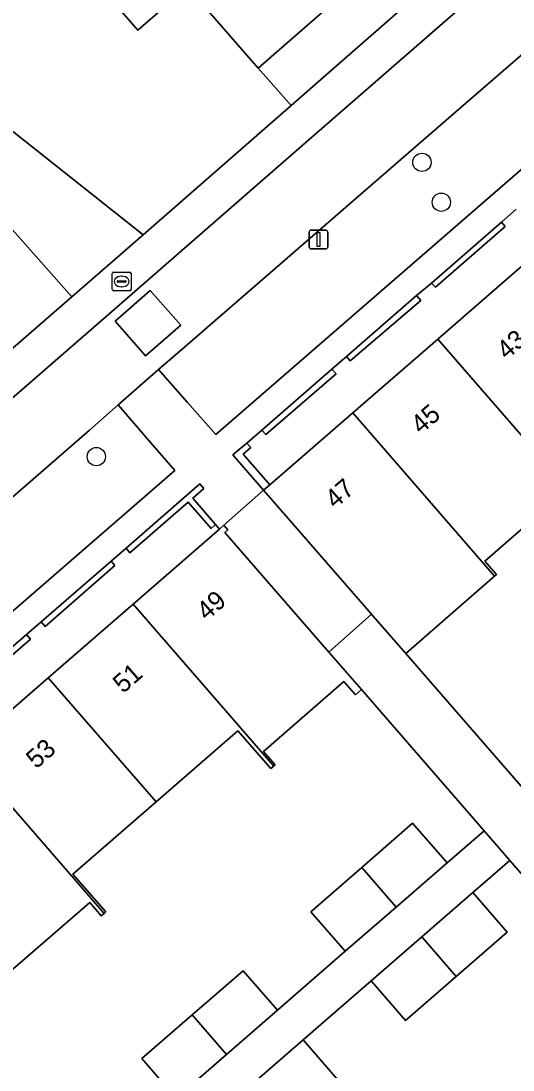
# Model space of a CAD drawing. Extents: x 155887 to 156869, y 383880 to 384678.
# Drawn here: x 156627.1 to 156653.4, y 384200.8 to 384256.8 of the extents above; entities that cross this region are included whole.
import ezdxf

# ---------------------------------------------------------------- set-up
doc = ezdxf.new("R2010")
doc.units = 0
for name, color, linetype in [('IMGEO_Boom', 7, 'Continuous'), ('IMGEO_Erf', 7, 'Continuous'), ('IMGEO_Lichtmast', 7, 'Continuous'), ('IMGEO_Muur', 7, 'Continuous'), ('IMGEO_Pand', 7, 'Continuous'), ('IMGEO_Pand_nummerreeks', 7, 'Continuous'), ('IMGEO_Pand_overbouw', 7, 'Continuous'), ('IMGEO_Parkeervlak_open', 7, 'Continuous'), ('IMGEO_Rijbaan_lokaal_gesloten', 7, 'Continuous'), ('IMGEO_Rijbaan_lokaal_open', 7, 'Continuous'), ('IMGEO_Rioolput', 7, 'Continuous'), ('IMGEO_Voetpad_open', 7, 'Continuous')]:
    doc.layers.add(name, color=color, linetype=linetype)

msp = doc.modelspace()

# ---------------------------------------------------------------- linework, layer by layer
at = {"layer": 'IMGEO_Boom'}
for centre in [(156648.519, 384249.259), (156649.556, 384247.129), (156631.132, 384233.54)]:
    msp.add_circle(centre, 0.489, dxfattribs=at)
at = {"layer": 'IMGEO_Erf'}
for points in [[(156627.861, 384262.653), (156621.004, 384256.716), (156624.668, 384252.495), (156633.64, 384245.388), (156641.538, 384252.301), (156650.068, 384259.777)], [(156646.847, 384260.469), (156639.778, 384254.29), (156636.01, 384258.629), (156633.356, 384256.325), (156631.007, 384259.03)], [(156653.551, 384246.761), (156652.762, 384246.068), (156652.973, 384245.841), (156649.237, 384242.588), (156649.035, 384242.807), (156648.222, 384242.138), (156648.457, 384241.888), (156644.693, 384238.657), (156644.487, 384238.89), (156643.703, 384238.204), (156643.934, 384237.956), (156640.178, 384234.72), (156639.964, 384234.949), (156639.173, 384234.259), (156639.38, 384234.031), (156638.971, 384233.678), (156640.397, 384232.034), (156644.83, 384235.882), (156649.367, 384239.821), (156653.889, 384243.746)], [(156608.323, 384223.388), (156629.825, 384242.077), (156626.24, 384246.119)], [(156656.167, 384231.687), (156651.88, 384227.951), (156652.496, 384227.243), (156652.4, 384227.159), (156652.262, 384227.038), (156647.654, 384223.021), (156654.157, 384215.535)], [(156624.037, 384217.793), (156628.566, 384221.728), (156633.095, 384225.663), (156637.706, 384229.67), (156637.501, 384229.908), (156637.267, 384229.705), (156636.036, 384231.105), (156632.917, 384228.397), (156632.72, 384228.645), (156631.931, 384227.952), (156632.126, 384227.718), (156628.395, 384224.46), (156628.181, 384224.706), (156627.401, 384224.032), (156627.618, 384223.791), (156623.855, 384220.529)], [(156635.4, 384199.268), (156633.563, 384201.381), (156636.251, 384203.718), (156638.967, 384206.078), (156640.804, 384203.965), (156644.426, 384207.114), (156642.589, 384209.228), (156645.308, 384211.591), (156648.023, 384213.951), (156649.86, 384211.838), (156651.84, 384213.557), (156645.299, 384221.092), (156644.974, 384220.809), (156644.358, 384221.518), (156640.064, 384217.787), (156640.68, 384217.077), (156640.604, 384217.011), (156640.445, 384216.874), (156638.688, 384218.894), (156634.32, 384215.098), (156629.877, 384211.237), (156631.633, 384209.216), (156631.546, 384209.14), (156631.398, 384209.012), (156630.781, 384209.72), (156626.408, 384205.92)], [(156655.795, 384199.686), (156660.088, 384203.414), (156659.473, 384204.123), (156659.791, 384204.399), (156653.217, 384211.97), (156651.237, 384210.251), (156653.074, 384208.138), (156650.355, 384205.775), (156647.64, 384203.415), (156645.803, 384205.528), (156642.18, 384202.379), (156644.017, 384200.266)]]:
    msp.add_lwpolyline(points, dxfattribs=at)
at = {"layer": 'IMGEO_Lichtmast'}
for p, q in [((156642.598, 384245.637), (156643.388, 384245.637)), ((156643.388, 384245.637), (156642.598, 384245.637)), ((156642.498, 384244.737), (156642.498, 384245.537)), ((156642.498, 384245.537), (156642.498, 384244.737)), ((156643.488, 384245.537), (156643.488, 384244.737)), ((156643.488, 384244.737), (156643.488, 384245.537)), ((156643.388, 384244.637), (156642.598, 384244.637)), ((156642.598, 384244.637), (156643.388, 384244.637))]:
    msp.add_line(p, q, dxfattribs=at)
msp.add_lwpolyline([(156642.918, 384245.512), (156643.068, 384245.512), (156643.068, 384244.762), (156642.918, 384244.762), (156642.918, 384245.512)], dxfattribs=at)
for centre, start, end in [((156642.598, 384245.537), 90, 180), ((156642.598, 384245.537), 90, 180), ((156643.388, 384245.537), 0, 90), ((156643.388, 384245.537), 360, 90), ((156642.598, 384244.737), 180, 270), ((156642.598, 384244.737), 180, 270), ((156643.388, 384244.737), 270, 0), ((156643.388, 384244.737), 270, 0)]:
    msp.add_arc(centre, 0.1, start, end, dxfattribs=at)
at = {"layer": 'IMGEO_Muur'}
for points in [[(156633.64, 384245.388), (156624.668, 384252.495), (156621.004, 384256.716)], [(156639.778, 384254.29), (156641.538, 384252.301)], [(156641.538, 384252.301), (156633.64, 384245.388)]]:
    msp.add_lwpolyline(points, dxfattribs=at)
for points in [[(156649.035, 384242.807), (156649.237, 384242.588), (156652.973, 384245.841), (156652.762, 384246.068)], [(156644.487, 384238.89), (156644.693, 384238.657), (156648.457, 384241.888), (156648.222, 384242.138)], [(156639.964, 384234.949), (156640.178, 384234.72), (156643.934, 384237.956), (156643.703, 384238.204)], [(156638.971, 384233.678), (156639.38, 384234.031), (156639.173, 384234.259), (156638.761, 384233.92), (156638.43, 384233.627), (156640.066, 384231.747), (156640.397, 384232.034)], [(156632.72, 384228.645), (156632.917, 384228.397), (156636.036, 384231.105), (156637.267, 384229.705), (156637.501, 384229.908), (156636.286, 384231.312), (156636.874, 384231.84), (156636.667, 384232.082)], [(156628.181, 384224.706), (156628.395, 384224.46), (156632.126, 384227.718), (156631.931, 384227.952)], [(156623.631, 384220.761), (156623.855, 384220.529), (156627.618, 384223.791), (156627.401, 384224.032)]]:
    msp.add_lwpolyline(points, close=True, dxfattribs=at)
at = {"layer": 'IMGEO_Pand'}
for points in [[(156631.007, 384259.03), (156633.356, 384256.325), (156636.01, 384258.629), (156639.778, 384254.29), (156646.847, 384260.469), (156642.852, 384265.077), (156638.932, 384261.648), (156636.796, 384264.098)], [(156653.889, 384243.746), (156649.367, 384239.821), (156656.93, 384231.106), (156657.02, 384231.184), (156656.402, 384231.893), (156660.69, 384235.629), (156661.307, 384234.921), (156661.446, 384235.042)], [(156644.83, 384235.882), (156652.4, 384227.159), (156652.496, 384227.243), (156651.88, 384227.951), (156656.167, 384231.687), (156656.785, 384230.979), (156656.93, 384231.106), (156649.367, 384239.821)], [(156644.83, 384235.882), (156640.397, 384232.034), (156640.066, 384231.747), (156645.828, 384225.123), (156646.03, 384224.891), (156647.654, 384223.021), (156652.262, 384227.038), (156652.4, 384227.159)], [(156633.095, 384225.663), (156640.604, 384217.011), (156640.68, 384217.077), (156640.064, 384217.787), (156644.358, 384221.518), (156644.974, 384220.809), (156645.299, 384221.092), (156643.552, 384223.098), (156637.988, 384229.487), (156638.154, 384229.632), (156637.941, 384229.874), (156637.706, 384229.67)], [(156633.095, 384225.663), (156628.566, 384221.728), (156634.32, 384215.098), (156638.688, 384218.894), (156640.445, 384216.874), (156640.604, 384217.011)], [(156624.037, 384217.793), (156631.546, 384209.14), (156631.633, 384209.216), (156629.877, 384211.237), (156634.32, 384215.098), (156628.566, 384221.728)], [(156624.037, 384217.793), (156619.508, 384213.857), (156626.408, 384205.92), (156630.781, 384209.72), (156631.398, 384209.012), (156631.546, 384209.14)], [(156647.143, 384209.476), (156649.86, 384211.838), (156648.023, 384213.951), (156645.308, 384211.591)], [(156647.143, 384209.476), (156645.308, 384211.591), (156642.589, 384209.228), (156644.426, 384207.114)], [(156650.355, 384205.775), (156653.074, 384208.138), (156651.237, 384210.251), (156648.52, 384207.89)], [(156650.355, 384205.775), (156648.52, 384207.89), (156645.803, 384205.528), (156647.64, 384203.415)], [(156636.251, 384203.718), (156638.087, 384201.603), (156640.804, 384203.965), (156638.967, 384206.078)], [(156636.251, 384203.718), (156633.563, 384201.381), (156635.4, 384199.268), (156638.087, 384201.603)], [(156639.463, 384200.018), (156641.298, 384197.903), (156644.017, 384200.266), (156642.18, 384202.379)]]:
    msp.add_lwpolyline(points, close=True, dxfattribs=at)
at = {"layer": 'IMGEO_Pand_overbouw'}
msp.add_lwpolyline([(156637.941, 384229.874), (156638.154, 384229.632), (156637.988, 384229.487), (156643.552, 384223.098), (156645.828, 384225.123), (156640.066, 384231.747)], close=True, dxfattribs=at)
at = {"layer": 'IMGEO_Parkeervlak_open'}
for points in [[(156671.132, 384269.999), (156669.602, 384268.675), (156648.072, 384250), (156635.98, 384239.512), (156634.461, 384238.187), (156636.003, 384236.436), (156637.519, 384234.714), (156655.122, 384250), (156674.104, 384266.484), (156672.61, 384268.251)], [(156632.3, 384236.302), (156630.762, 384234.961), (156603.962, 384211.652), (156602.283, 384210.169), (156595.84, 384203.947), (156598.551, 384200.888), (156635.321, 384232.798), (156633.813, 384234.547)]]:
    msp.add_lwpolyline(points, close=True, dxfattribs=at)
at = {"layer": 'IMGEO_Rijbaan_lokaal_gesloten'}
msp.add_lwpolyline([(156651.804, 384258.6), (156641.953, 384250), (156631.807, 384241.143), (156600.379, 384213.831), (156598.147, 384212.003), (156592.572, 384207.728), (156595.84, 384203.947), (156602.283, 384210.169), (156603.962, 384211.652), (156630.762, 384234.961), (156632.3, 384236.302), (156634.461, 384238.187), (156635.98, 384239.512), (156648.072, 384250), (156669.602, 384268.675)], dxfattribs=at)
msp.add_lwpolyline([(156635.641, 384240.557), (156633.767, 384238.919), (156632.138, 384240.784), (156634.012, 384242.421)], close=True, dxfattribs=at)
at = {"layer": 'IMGEO_Rijbaan_lokaal_open'}
msp.add_lwpolyline([(156633.767, 384238.919), (156635.641, 384240.557), (156634.012, 384242.421), (156632.138, 384240.784)], close=True, dxfattribs=at)
at = {"layer": 'IMGEO_Rioolput'}
for p, q in [((156631.987, 384242.468), (156631.987, 384243.32)), ((156632.062, 384243.394), (156632.914, 384243.394)), ((156632.988, 384243.32), (156632.988, 384242.468)), ((156632.246, 384242.888), (156632.246, 384242.9)), ((156632.684, 384242.851), (156632.286, 384242.851)), ((156632.289, 384242.937), (156632.687, 384242.937)), ((156632.475, 384243.174), (156632.5, 384243.174)), ((156632.73, 384242.9), (156632.73, 384242.888)), ((156632.914, 384242.394), (156632.062, 384242.394)), ((156632.498, 384242.614), (156632.473, 384242.614))]:
    msp.add_line(p, q, dxfattribs=at)
for points in [[(156631.987, 384242.468), (156631.987, 384243.32)], [(156632.062, 384243.394), (156632.914, 384243.394)], [(156632.988, 384243.32), (156632.988, 384242.468)], [(156632.914, 384242.394), (156632.062, 384242.394)]]:
    msp.add_lwpolyline(points, dxfattribs=at)
for centre, radius, start, end in [((156632.064, 384243.318), 0.0765, 91.552, 178.448), ((156632.064, 384243.318), 0.0765, 91.552, 178.448), ((156632.912, 384243.318), 0.0765, 1.552, 88.448), ((156632.912, 384243.318), 0.0765, 1.552, 88.448), ((156632.286, 384242.897), 0.0403, 85.8775, 175.7526), ((156632.283, 384242.887), 0.0366, 178.938, 274.7102), ((156632.687, 384242.894), 0.043, 264.8664, 352.4533), ((156632.691, 384242.899), 0.0386, 1.7309, 96.639), ((156632.064, 384242.47), 0.0765, 181.552, 268.448), ((156632.064, 384242.47), 0.0765, 181.552, 268.448), ((156632.912, 384242.47), 0.0765, 271.552, 358.448), ((156632.912, 384242.47), 0.0765, 271.552, 358.448)]:
    msp.add_arc(centre, radius, start, end, dxfattribs=at)
for centre, major_axis, ratio, start_param, end_param in [((156632.474, 384242.894), (-0.387, 0.002), 0.722429, 4.712389, 7.853982), ((156632.499, 384242.894), (-0.39, 0.002), 0.717154, 1.570796, 4.712389)]:
    msp.add_ellipse(centre, major_axis=major_axis, ratio=ratio, start_param=start_param, end_param=end_param, dxfattribs=at)
at = {"layer": 'IMGEO_Voetpad_open'}
for points in [[(156713.109, 384300.329), (156676.443, 384268.529), (156674.96, 384270.277), (156673.475, 384272.027), (156671.132, 384269.999), (156672.61, 384268.251), (156674.104, 384266.484), (156655.122, 384250), (156637.519, 384234.714), (156636.003, 384236.436), (156634.461, 384238.187), (156632.3, 384236.302), (156633.813, 384234.547), (156635.321, 384232.798), (156598.551, 384200.888), (156595.84, 384203.947)], [(156651.956, 384261.402), (156651.583, 384261.106), (156650.068, 384259.777), (156641.538, 384252.301), (156633.64, 384245.388), (156629.825, 384242.077), (156608.323, 384223.388), (156605.996, 384221.362), (156600.981, 384217.009), (156598.652, 384214.979), (156594.066, 384210.996), (156591.598, 384208.854), (156588.7, 384206.288)], [(156592.434, 384207.622), (156592.572, 384207.728), (156598.147, 384212.003), (156600.379, 384213.831), (156631.807, 384241.143), (156641.953, 384250), (156651.804, 384258.6)], [(156623.631, 384220.761), (156627.401, 384224.032), (156628.181, 384224.706), (156631.931, 384227.952), (156632.72, 384228.645), (156636.667, 384232.082), (156636.874, 384231.84), (156636.286, 384231.312), (156637.501, 384229.908), (156637.706, 384229.67), (156637.941, 384229.874), (156640.066, 384231.747), (156638.43, 384233.627), (156638.761, 384233.92), (156639.173, 384234.259), (156639.964, 384234.949), (156643.703, 384238.204), (156644.487, 384238.89), (156648.222, 384242.138), (156649.035, 384242.807), (156652.762, 384246.068), (156653.551, 384246.761)], [(156624.067, 384186.634), (156627.697, 384189.789), (156630.407, 384192.145), (156633.131, 384194.513), (156636.776, 384197.682), (156639.463, 384200.018), (156642.18, 384202.379), (156645.803, 384205.528), (156648.52, 384207.89), (156651.237, 384210.251), (156653.217, 384211.97), (156651.84, 384213.557), (156649.86, 384211.838), (156647.143, 384209.476), (156644.426, 384207.114), (156640.804, 384203.965), (156638.087, 384201.603), (156635.4, 384199.268), (156631.755, 384196.099), (156629.03, 384193.731), (156626.321, 384191.375)]]:
    msp.add_lwpolyline(points, dxfattribs=at)
for points in [[(156608.6, 384270.968), (156605.227, 384274.827), (156599.212, 384281.758), (156597.028, 384279.837), (156600.482, 384275.728), (156606.777, 384268.466), (156612.627, 384261.755), (156614.009, 384260.168), (156619.925, 384253.381), (156622.865, 384250), (156626.24, 384246.119), (156629.825, 384242.077), (156633.64, 384245.388), (156624.668, 384252.495), (156621.004, 384256.716), (156617.657, 384260.571)], [(156655.532, 384213.952), (156654.157, 384215.535), (156647.654, 384223.021), (156646.03, 384224.891), (156645.828, 384225.123), (156640.066, 384231.747), (156637.941, 384229.874), (156638.154, 384229.632), (156637.988, 384229.487), (156643.552, 384223.098), (156645.299, 384221.092), (156651.84, 384213.557), (156653.217, 384211.97), (156659.791, 384204.399), (156661.524, 384202.402), (156667.082, 384195.999), (156667.247, 384196.145), (156667.457, 384195.907), (156669.574, 384197.759), (156663.819, 384204.397), (156662.094, 384206.399)]]:
    msp.add_lwpolyline(points, close=True, dxfattribs=at)

# ---------------------------------------------------------------- texts
at = {"layer": 'IMGEO_Pand_nummerreeks'}
for s, rotation, p in [('43', 40.9603, (156653.05, 384238.675)), ('45', 40.9603, (156648.467, 384234.696)), ('47', 40.9603, (156643.884, 384230.718)), ('49', 40.9887, (156637.027, 384224.736)), ('51', 40.9887, (156632.56, 384220.855)), ('53', 40.9887, (156627.924, 384216.825))]:
    msp.add_text(s, height=1, rotation=rotation, dxfattribs=at).set_placement(p)

doc.saveas('drawing.dxf')
